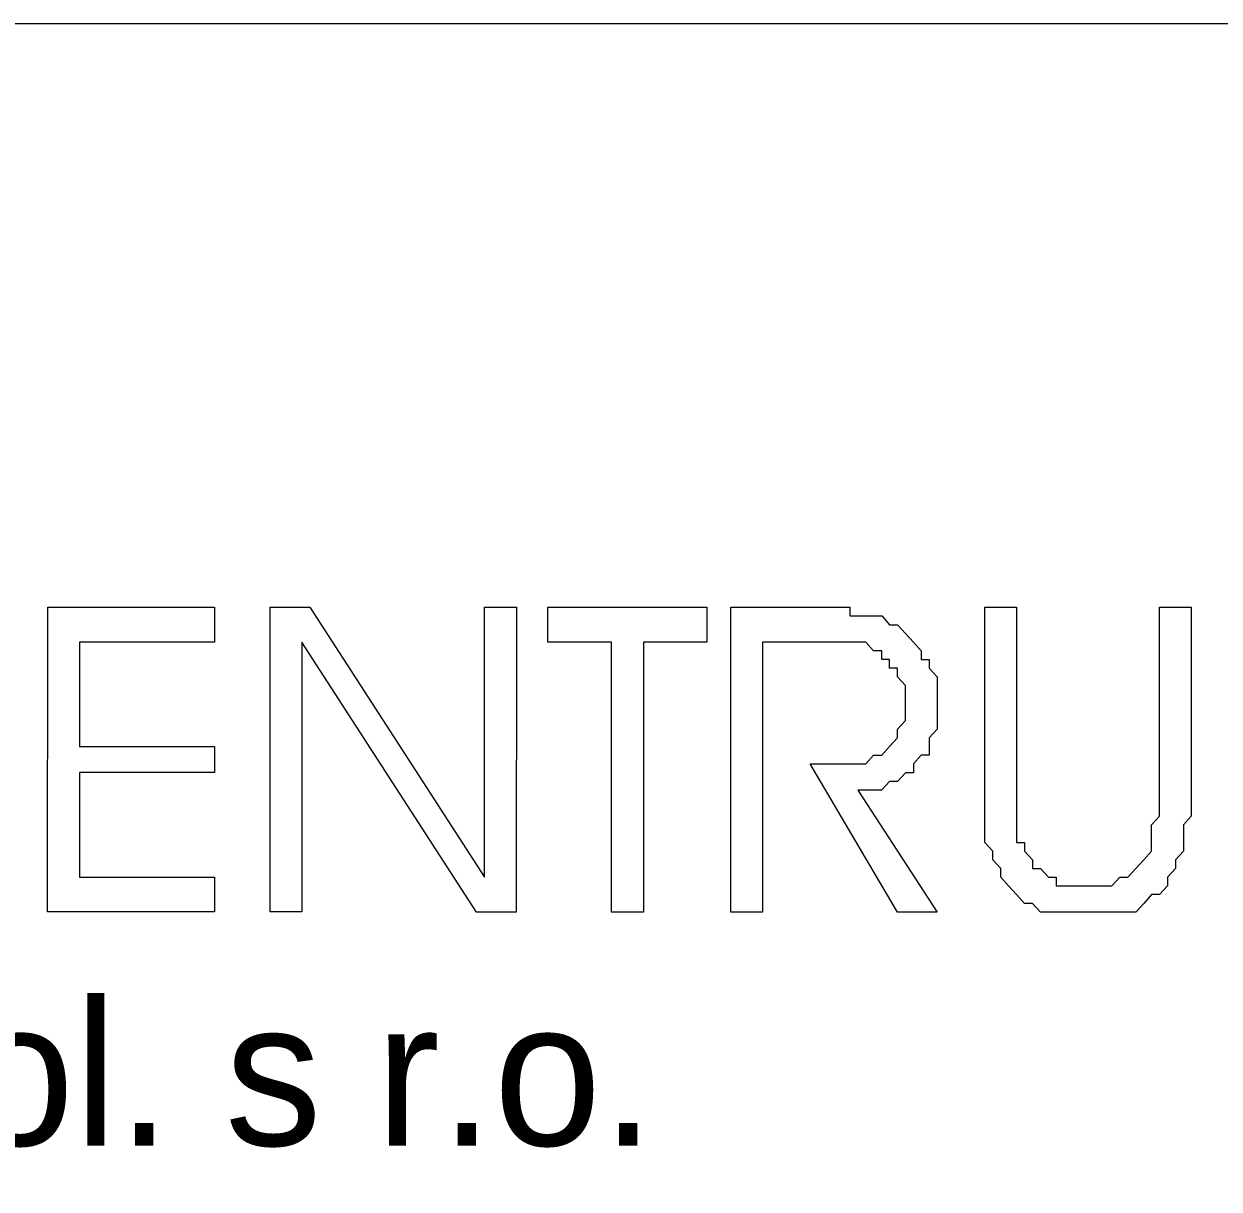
# Model space of a CAD drawing. Extents: x -574342 to -508101, y -1143544 to -1123894.
# Drawn here: x -508151.67 to -508132.37, y -1143420.49 to -1143401.67 of the extents above; entities that cross this region are included whole.
import ezdxf

# ---------------------------------------------------------------- set-up
doc = ezdxf.new("R2010")
doc.units = 0
doc.layers.add('00_1_50_rozpiska', color=7, linetype='Continuous')
doc.layers.add('rozpiska', color=7, linetype='Continuous')

msp = doc.modelspace()

# ---------------------------------------------------------------- linework, layer by layer
at = {"layer": '00_1_50_rozpiska'}
for points in [[(-508150.769, -1143411.655), (-508150.769, -1143413.34), (-508148.589, -1143413.341), (-508148.589, -1143413.764), (-508150.769, -1143413.764), (-508150.769, -1143415.452), (-508148.589, -1143415.452), (-508148.589, -1143416.015), (-508151.282, -1143416.015), (-508151.281, -1143411.09), (-508148.588, -1143411.09), (-508148.588, -1143411.655)], [(-508147.05, -1143411.091), (-508144.229, -1143415.453), (-508144.228, -1143411.091), (-508143.716, -1143411.091), (-508143.717, -1143416.016), (-508144.359, -1143416.016), (-508147.178, -1143411.655), (-508147.178, -1143416.015), (-508147.691, -1143416.015), (-508147.69, -1143411.09)], [(-508141.665, -1143411.656), (-508141.665, -1143416.016), (-508142.178, -1143416.016), (-508142.178, -1143411.656), (-508143.205, -1143411.656), (-508143.205, -1143411.091), (-508140.641, -1143411.091), (-508140.641, -1143411.656)], [(-508138.973, -1143411.656), (-508139.741, -1143411.656), (-508139.741, -1143416.016), (-508140.255, -1143416.016), (-508140.254, -1143411.091), (-508138.846, -1143411.092), (-508138.715, -1143411.092), (-508138.588, -1143411.092), (-508138.458, -1143411.092), (-508138.332, -1143411.092), (-508138.332, -1143411.232), (-508138.203, -1143411.232), (-508138.074, -1143411.232), (-508137.949, -1143411.232), (-508137.818, -1143411.232), (-508137.692, -1143411.375), (-508137.563, -1143411.375), (-508137.433, -1143411.515), (-508137.305, -1143411.656), (-508137.179, -1143411.796), (-508137.179, -1143411.937), (-508137.052, -1143411.937), (-508137.052, -1143412.078), (-508136.922, -1143412.217), (-508136.922, -1143412.358), (-508136.922, -1143412.5), (-508136.922, -1143412.64), (-508136.922, -1143412.781), (-508136.922, -1143412.923), (-508136.922, -1143413.061), (-508137.052, -1143413.203), (-508137.052, -1143413.342), (-508137.052, -1143413.483), (-508137.179, -1143413.483), (-508137.305, -1143413.625), (-508137.305, -1143413.766), (-508137.433, -1143413.766), (-508137.563, -1143413.907), (-508137.693, -1143413.907), (-508137.819, -1143414.048), (-508137.949, -1143414.048), (-508138.075, -1143414.048), (-508138.203, -1143414.048), (-508136.922, -1143416.017), (-508137.563, -1143416.017), (-508138.974, -1143413.625), (-508138.589, -1143413.625), (-508138.458, -1143413.625), (-508138.332, -1143413.625), (-508138.203, -1143413.625), (-508138.075, -1143413.625), (-508137.949, -1143413.483), (-508137.818, -1143413.483), (-508137.693, -1143413.342), (-508137.563, -1143413.203), (-508137.563, -1143413.061), (-508137.433, -1143412.923), (-508137.433, -1143412.781), (-508137.433, -1143412.64), (-508137.433, -1143412.5), (-508137.433, -1143412.358), (-508137.563, -1143412.217), (-508137.563, -1143412.078), (-508137.693, -1143412.078), (-508137.693, -1143411.936), (-508137.818, -1143411.936), (-508137.818, -1143411.796), (-508137.949, -1143411.796), (-508138.074, -1143411.656), (-508138.203, -1143411.656), (-508138.332, -1143411.656), (-508138.458, -1143411.656), (-508138.589, -1143411.656), (-508138.715, -1143411.656), (-508138.846, -1143411.656)], [(-508136.152, -1143414.187), (-508136.152, -1143411.092), (-508135.64, -1143411.092), (-508135.641, -1143414.187), (-508135.641, -1143414.329), (-508135.641, -1143414.467), (-508135.641, -1143414.609), (-508135.641, -1143414.752), (-508135.641, -1143414.891), (-508135.512, -1143414.891), (-508135.512, -1143415.032), (-508135.382, -1143415.173), (-508135.382, -1143415.311), (-508135.255, -1143415.311), (-508135.127, -1143415.454), (-508134.999, -1143415.454), (-508134.999, -1143415.593), (-508134.872, -1143415.594), (-508134.742, -1143415.594), (-508134.614, -1143415.594), (-508134.485, -1143415.594), (-508134.358, -1143415.594), (-508134.228, -1143415.594), (-508134.101, -1143415.594), (-508133.973, -1143415.454), (-508133.845, -1143415.454), (-508133.716, -1143415.312), (-508133.588, -1143415.174), (-508133.46, -1143415.032), (-508133.46, -1143414.891), (-508133.46, -1143414.752), (-508133.46, -1143414.61), (-508133.332, -1143414.468), (-508133.332, -1143414.329), (-508133.332, -1143414.048), (-508133.332, -1143411.092), (-508132.82, -1143411.092), (-508132.82, -1143414.187), (-508132.82, -1143414.468), (-508132.948, -1143414.61), (-508132.948, -1143414.891), (-508132.948, -1143415.032), (-508133.076, -1143415.174), (-508133.076, -1143415.312), (-508133.203, -1143415.454), (-508133.203, -1143415.594), (-508133.332, -1143415.735), (-508133.46, -1143415.735), (-508133.589, -1143415.876), (-508133.716, -1143416.017), (-508133.973, -1143416.017), (-508134.101, -1143416.017), (-508134.228, -1143416.017), (-508134.485, -1143416.017), (-508134.742, -1143416.017), (-508134.872, -1143416.017), (-508134.999, -1143416.017), (-508135.255, -1143416.017), (-508135.382, -1143415.876), (-508135.512, -1143415.876), (-508135.641, -1143415.734), (-508135.769, -1143415.593), (-508135.896, -1143415.454), (-508135.896, -1143415.311), (-508136.026, -1143415.173), (-508136.026, -1143415.032), (-508136.152, -1143414.891), (-508136.152, -1143414.609), (-508136.152, -1143414.467)]]:
    msp.add_lwpolyline(points, close=True, dxfattribs=at)
for points in [[(-508150.769, -1143413.34), (-508148.589, -1143413.341), (-508148.589, -1143413.764), (-508150.769, -1143413.764), (-508150.769, -1143415.452), (-508148.589, -1143415.452), (-508148.589, -1143416.015), (-508151.282, -1143416.015), (-508151.281, -1143411.09), (-508148.588, -1143411.09), (-508148.588, -1143411.655), (-508150.769, -1143411.655), (-508150.769, -1143413.34)], [(-508144.229, -1143415.453), (-508144.228, -1143411.091), (-508143.716, -1143411.091), (-508143.717, -1143416.016), (-508144.359, -1143416.016), (-508147.178, -1143411.655), (-508147.178, -1143416.015), (-508147.691, -1143416.015), (-508147.69, -1143411.09), (-508147.05, -1143411.091), (-508144.229, -1143415.453)], [(-508141.665, -1143416.016), (-508142.178, -1143416.016), (-508142.178, -1143411.656), (-508143.205, -1143411.656), (-508143.205, -1143411.091), (-508140.641, -1143411.091), (-508140.641, -1143411.656), (-508141.665, -1143411.656), (-508141.665, -1143416.016)], [(-508139.741, -1143411.656), (-508139.741, -1143416.016), (-508140.255, -1143416.016), (-508140.254, -1143411.091), (-508138.846, -1143411.092), (-508138.715, -1143411.092), (-508138.588, -1143411.092), (-508138.458, -1143411.092), (-508138.332, -1143411.092), (-508138.332, -1143411.232), (-508138.203, -1143411.232), (-508138.203, -1143411.232), (-508138.074, -1143411.232), (-508137.949, -1143411.232), (-508137.949, -1143411.232), (-508137.818, -1143411.232), (-508137.818, -1143411.232), (-508137.692, -1143411.375), (-508137.692, -1143411.375), (-508137.563, -1143411.375), (-508137.563, -1143411.375), (-508137.433, -1143411.515), (-508137.433, -1143411.515), (-508137.305, -1143411.656), (-508137.305, -1143411.656), (-508137.179, -1143411.796), (-508137.179, -1143411.796), (-508137.179, -1143411.937), (-508137.052, -1143411.937), (-508137.052, -1143412.078), (-508137.052, -1143412.078), (-508136.922, -1143412.217), (-508136.922, -1143412.358), (-508136.922, -1143412.358), (-508136.922, -1143412.5), (-508136.922, -1143412.64), (-508136.922, -1143412.64), (-508136.922, -1143412.781), (-508136.922, -1143412.923), (-508136.922, -1143413.061), (-508137.052, -1143413.203), (-508137.052, -1143413.342), (-508137.052, -1143413.483), (-508137.179, -1143413.483), (-508137.305, -1143413.625), (-508137.305, -1143413.766), (-508137.433, -1143413.766), (-508137.563, -1143413.907), (-508137.693, -1143413.907), (-508137.819, -1143414.048), (-508137.949, -1143414.048), (-508138.075, -1143414.048), (-508138.203, -1143414.048), (-508136.922, -1143416.017), (-508137.563, -1143416.017), (-508138.974, -1143413.625), (-508138.589, -1143413.625), (-508138.458, -1143413.625), (-508138.332, -1143413.625), (-508138.203, -1143413.625), (-508138.075, -1143413.625), (-508137.949, -1143413.483), (-508137.949, -1143413.483), (-508137.818, -1143413.483), (-508137.693, -1143413.342), (-508137.693, -1143413.342), (-508137.563, -1143413.203), (-508137.563, -1143413.203), (-508137.563, -1143413.061), (-508137.433, -1143412.923), (-508137.433, -1143412.923), (-508137.433, -1143412.781), (-508137.433, -1143412.64), (-508137.433, -1143412.64), (-508137.433, -1143412.5), (-508137.433, -1143412.5), (-508137.433, -1143412.5), (-508137.433, -1143412.358), (-508137.433, -1143412.358), (-508137.563, -1143412.217), (-508137.563, -1143412.217), (-508137.563, -1143412.217), (-508137.563, -1143412.078), (-508137.563, -1143412.078), (-508137.693, -1143412.078), (-508137.693, -1143411.936), (-508137.693, -1143411.936), (-508137.818, -1143411.936), (-508137.818, -1143411.796), (-508137.818, -1143411.796), (-508137.949, -1143411.796), (-508137.949, -1143411.796), (-508137.949, -1143411.796), (-508138.074, -1143411.656), (-508138.074, -1143411.656), (-508138.074, -1143411.656), (-508138.203, -1143411.656), (-508138.203, -1143411.656), (-508138.332, -1143411.656), (-508138.332, -1143411.656), (-508138.458, -1143411.656)], [(-508136.152, -1143411.092), (-508135.64, -1143411.092), (-508135.641, -1143414.187), (-508135.641, -1143414.329), (-508135.641, -1143414.329), (-508135.641, -1143414.467), (-508135.641, -1143414.467), (-508135.641, -1143414.609), (-508135.641, -1143414.609), (-508135.641, -1143414.609), (-508135.641, -1143414.752), (-508135.641, -1143414.752), (-508135.641, -1143414.752), (-508135.641, -1143414.891), (-508135.641, -1143414.891), (-508135.512, -1143414.891), (-508135.512, -1143414.891), (-508135.512, -1143415.032), (-508135.512, -1143415.032), (-508135.512, -1143415.032), (-508135.382, -1143415.173), (-508135.382, -1143415.173), (-508135.382, -1143415.311), (-508135.255, -1143415.311), (-508135.255, -1143415.311), (-508135.127, -1143415.454), (-508135.127, -1143415.454), (-508134.999, -1143415.454), (-508134.999, -1143415.593), (-508134.872, -1143415.594), (-508134.872, -1143415.594), (-508134.742, -1143415.594), (-508134.614, -1143415.594), (-508134.614, -1143415.594), (-508134.485, -1143415.594), (-508134.358, -1143415.594), (-508134.228, -1143415.594), (-508134.101, -1143415.594), (-508133.973, -1143415.454), (-508133.845, -1143415.454), (-508133.845, -1143415.454), (-508133.716, -1143415.312), (-508133.588, -1143415.174), (-508133.588, -1143415.174), (-508133.46, -1143415.032), (-508133.46, -1143414.891), (-508133.46, -1143414.752), (-508133.46, -1143414.61), (-508133.332, -1143414.468), (-508133.332, -1143414.329), (-508133.332, -1143414.048), (-508133.332, -1143411.092), (-508132.82, -1143411.092), (-508132.82, -1143414.187), (-508132.82, -1143414.468), (-508132.948, -1143414.61), (-508132.948, -1143414.891), (-508132.948, -1143415.032), (-508133.076, -1143415.174), (-508133.076, -1143415.312), (-508133.203, -1143415.454), (-508133.203, -1143415.594), (-508133.332, -1143415.735), (-508133.46, -1143415.735), (-508133.589, -1143415.876), (-508133.716, -1143416.017), (-508133.973, -1143416.017), (-508134.101, -1143416.017), (-508134.228, -1143416.017), (-508134.485, -1143416.017), (-508134.742, -1143416.017), (-508134.872, -1143416.017), (-508134.999, -1143416.017), (-508135.255, -1143416.017), (-508135.382, -1143415.876), (-508135.512, -1143415.876), (-508135.641, -1143415.734), (-508135.769, -1143415.593), (-508135.896, -1143415.454), (-508135.896, -1143415.311), (-508136.026, -1143415.173), (-508136.026, -1143415.032), (-508136.152, -1143414.891), (-508136.152, -1143414.609), (-508136.152, -1143414.467), (-508136.152, -1143414.187), (-508136.152, -1143411.092)], [(-508138.458, -1143411.656), (-508138.589, -1143411.656), (-508138.715, -1143411.656), (-508138.846, -1143411.656), (-508138.973, -1143411.656), (-508139.741, -1143411.656)]]:
    msp.add_lwpolyline(points, dxfattribs=at)
at = {"layer": 'rozpiska'}
msp.add_line((-508120.962, -1143401.672), (-508310.96, -1143401.672), dxfattribs=at)
msp.add_line((-508120.962, -1143401.672), (-508310.96, -1143401.672), dxfattribs=at)

# ---------------------------------------------------------------- texts
at = {"layer": '00_1_50_rozpiska'}
msp.add_text('spol. s r.o.', height=2.33699, rotation=359.9927, dxfattribs=at).set_placement((-508155.891, -1143419.786))

doc.saveas('drawing.dxf')
